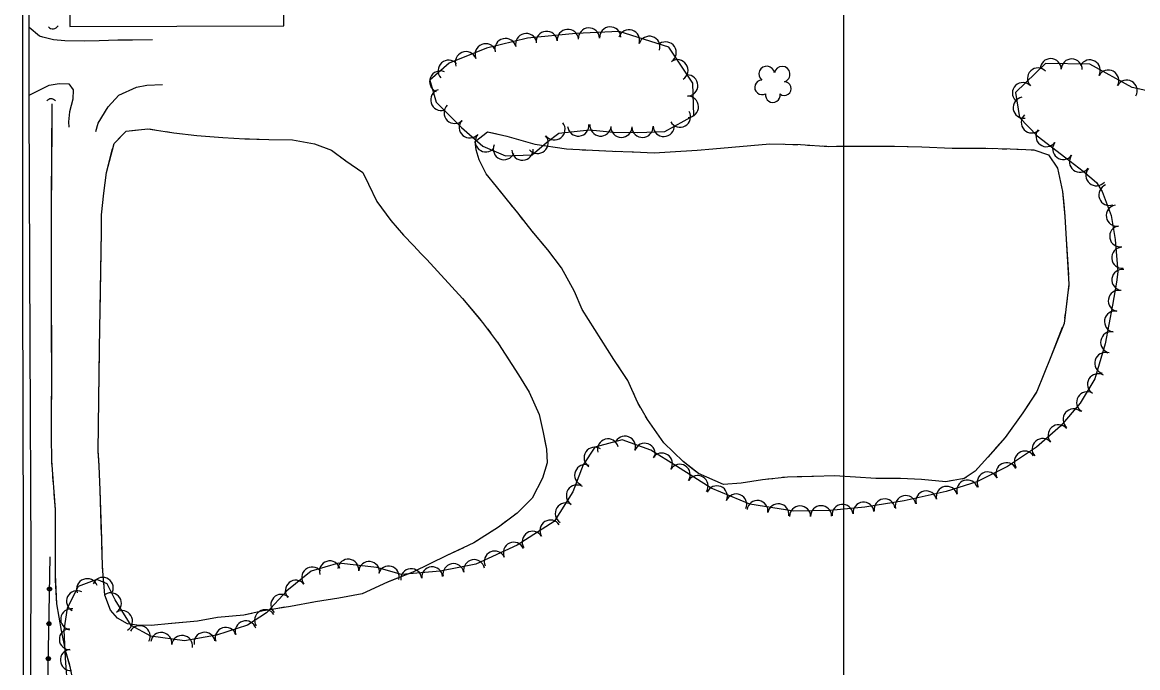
# Model space of a CAD drawing. Extents: x 353423 to 364002, y 127000 to 201942.
# Drawn here: x 362687.7 to 363111.7, y 142083.2 to 142328.5 of the extents above; entities that cross this region are included whole.
import ezdxf

# ---------------------------------------------------------------- set-up
doc = ezdxf.new("R2010")
doc.units = 0
for name, color, linetype in [('E_DTM_SlopeBottom', 7, 'Continuous'), ('E_DTM_SlopeTop', 7, 'Continuous'), ('E_FEN_Generic', 7, 'Continuous'), ('E_LAND_TreeLine', 7, 'Continuous'), ('E_MISCPROP', 7, 'Continuous'), ('E_STRUCT_WingWall', 7, 'Continuous')]:
    doc.layers.add(name, color=color, linetype=linetype)

msp = doc.modelspace()

# ---------------------------------------------------------------- linework, layer by layer
at = {"layer": 'E_DTM_SlopeBottom'}
for centre, radius, start, end in [((362699.33, 142328.35), 2.31, 222.0443, 328.2839), ((362698.65, 142297.38), 2.04, 37.0197, 143.2593)]:
    msp.add_arc(centre, radius, start, end, dxfattribs=at)
at = {"layer": 'E_DTM_SlopeTop'}
for points in [[(362691.41, 141916.78), (362690.88, 142038.12), (362691.05, 142125.61), (362690.66, 142206.38), (362690.36, 142297.48), (362690.17, 142384.43), (362690.26, 142466.32), (362690.66, 142508.6), (362690.14, 142598.27), (362689.59, 142658.81), (362689.94, 142776.87), (362690.68, 142809.35)], [(362689, 141916.45), (362688.22, 142056.25), (362688.11, 142132.64), (362687.91, 142227.74), (362687.9, 142326.39), (362687.71, 142404.73)]]:
    msp.add_lwpolyline(points, dxfattribs=at)
at = {"layer": 'E_FEN_Generic'}
for points in [[(362903.29, 142287.56), (362912.45, 142286.7), (362921.72, 142286.59), (362931.92, 142287.01), (362942.95, 142293.11), (362942.57, 142305.32), (362933.47, 142319.04), (362914.66, 142324.99), (362898.15, 142324.19), (362879.79, 142322.5), (362864.17, 142318.7), (362849.93, 142313.02), (362842.58, 142306.46), (362845, 142298.19), (362854.65, 142288.51), (362862.77, 142281.46), (362871.41, 142277.73), (362881.49, 142278.11), (362886.92, 142282.76), (362891.63, 142286.41), (362903.29, 142287.56)], [(363132.74, 142298.61), (363109.65, 142303.76), (363093.56, 142312.57), (363076.66, 142312.83), (363065.3, 142301.77), (363066.84, 142292.25), (363073.45, 142285.31), (363084.35, 142277), (363090.99, 142271.9), (363096.02, 142267.63), (363098.23, 142264.13), (363101.65, 142255), (363103.15, 142245.95), (363104.2, 142233.61), (363103.68, 142229.71), (363102.13, 142220.95), (363099.39, 142206.26), (363095.4, 142192.98), (363089.86, 142183.76), (363082.41, 142174.95), (363073.3, 142167.05), (363062.29, 142159.65), (363050.51, 142153.83), (363038.91, 142150.19), (363022.95, 142146.61), (363007.94, 142144.24), (362994.83, 142142.89), (362981.04, 142142.71), (362964.33, 142145.27), (362949.62, 142151.47), (362936.36, 142159.76), (362926.66, 142165.89), (362915.73, 142169.75), (362905.37, 142166.97), (362900.98, 142160.28), (362896.93, 142150.02), (362889.9, 142138.69), (362875.82, 142129.75), (362860.15, 142122.51), (362846.6, 142119.88), (362831.89, 142118.55), (362822.53, 142121.28), (362807.97, 142122.92), (362797.58, 142119.87), (362788.31, 142112.38), (362780.52, 142104.03), (362773.33, 142099.38), (362761.49, 142095.54), (362749.34, 142093.41), (362736.62, 142095.21), (362729.12, 142099.24), (362722.97, 142109.02), (362719.97, 142115.04), (362716.1, 142116.63), (362708.96, 142113.97), (362704.82, 142105.8), (362703.55, 142097.38), (362703.99, 142086.82), (362704.94, 142074.88)], [(363132.74, 142298.61), (363109.65, 142303.76), (363093.56, 142312.57), (363076.66, 142312.83), (363065.3, 142301.77), (363066.84, 142292.25), (363073.45, 142285.31), (363084.35, 142277), (363090.99, 142271.9), (363096.02, 142267.63), (363098.23, 142264.13), (363101.65, 142255), (363103.15, 142245.95), (363104.2, 142233.61), (363103.68, 142229.71), (363102.13, 142220.95), (363099.39, 142206.26), (363095.4, 142192.98), (363089.86, 142183.76), (363082.41, 142174.95), (363073.3, 142167.05), (363062.29, 142159.65), (363050.51, 142153.83), (363038.91, 142150.19), (363022.95, 142146.61), (363007.94, 142144.24), (362994.83, 142142.89), (362981.04, 142142.71), (362964.33, 142145.27), (362949.62, 142151.47), (362936.36, 142159.76), (362926.66, 142165.89), (362915.73, 142169.75), (362905.37, 142166.97), (362900.98, 142160.28), (362896.93, 142150.02), (362889.9, 142138.69), (362875.82, 142129.75), (362860.15, 142122.51), (362846.6, 142119.88), (362831.89, 142118.55), (362822.53, 142121.28), (362807.97, 142122.92), (362797.58, 142119.87), (362788.31, 142112.38), (362780.52, 142104.03), (362773.33, 142099.38), (362761.49, 142095.54), (362749.34, 142093.41), (362736.62, 142095.21), (362729.12, 142099.24), (362722.97, 142109.02), (362719.97, 142115.04), (362716.1, 142116.63), (362708.96, 142113.97), (362704.82, 142105.8), (362703.55, 142097.38), (362703.99, 142086.82), (362704.94, 142074.88)]]:
    msp.add_lwpolyline(points, dxfattribs=at)
for centre, radius, start, end in [((362895.1, 142321.78), 4.05, 5.2879, 185.2726), ((362903.1, 142322.31), 4.05, 2.7608, 182.7455), ((362911.2, 142322.7), 4.05, 2.7608, 182.7455), ((362918.35, 142321.6), 4.05, 342.4646, 162.4493), ((362871.4, 142318.28), 4.05, 13.66, 193.6446), ((362879.28, 142320.19), 4.05, 13.66, 193.6446), ((362887.03, 142321.03), 4.05, 5.2879, 185.2726), ((362926.08, 142319.15), 4.05, 342.4646, 162.4493), ((362856.33, 142313.29), 4.05, 21.764, 201.7486), ((362863.86, 142316.3), 4.05, 21.764, 201.7486), ((362932.27, 142317.01), 4.05, 303.5539, 123.5386), ((362849.8, 142310.06), 4.05, 41.7604, 221.7451), ((362936.75, 142310.25), 4.05, 303.5539, 123.5386), ((363078.64, 142310.71), 4, 359.133, 179.1177), ((363086.64, 142310.58), 4, 359.133, 179.1177), ((363093.53, 142310.21), 4, 331.2883, 151.273), ((362846.6, 142305.94), 4.05, 66.5386, 246.5233), ((362940.47, 142304.47), 4.05, 271.7807, 91.7654), ((362970.72, 142308.82), 2.97, 8.9211, 230.155), ((362976.58, 142308.76), 2.97, 286.5719, 169.5452), ((363073.83, 142307.15), 4, 44.2258, 224.2105), ((363100.54, 142306.36), 4, 331.2883, 151.273), ((362968.91, 142303.77), 2.78, 91.892, 299.665), ((362977.39, 142303.3), 2.61, 231.2771, 89.2097), ((363068.1, 142301.57), 4, 44.2258, 224.2105), ((363107.56, 142302.52), 4, 331.2883, 151.273), ((362846.99, 142298.97), 4.05, 106.3506, 286.3353), ((362940.72, 142296.37), 4.05, 271.7807, 91.7654), ((362973.01, 142300.8), 2.78, 168.569, 9.58), ((363068.35, 142296.05), 4, 99.2044, 279.1891), ((362852.1, 142294.08), 4.05, 134.8951, 314.8797), ((362937.73, 142292.65), 4.05, 208.9448, 28.9295), ((363071.45, 142290.44), 4, 133.62, 313.6046), ((362857.83, 142288.56), 4.05, 139.0785, 319.0632), ((362889.98, 142287.81), 4.05, 217.7182, 37.7028), ((362899.05, 142289.28), 4.05, 185.674, 5.6587), ((362907.53, 142289.3), 4.05, 174.6202, 354.6049), ((362915.44, 142288.79), 4.05, 179.3093, 359.294), ((362923.44, 142288.78), 4.05, 182.3873, 2.372), ((362931.54, 142289.12), 4.05, 182.3873, 2.372), ((363077.03, 142285.21), 4, 142.6907, 322.6754), ((362863.95, 142283.25), 4.05, 139.0785, 319.0632), ((362883.57, 142282.69), 4.05, 220.5559, 40.5406), ((362870.8, 142280.31), 4.05, 156.6581, 336.6427), ((362877.86, 142280.1), 4.05, 182.1742, 2.1589), ((363083.39, 142280.36), 4, 142.6907, 322.6754), ((363089.75, 142275.5), 4, 142.4904, 322.4751), ((363096.02, 142270.37), 4, 139.61, 319.5947), ((363100.92, 142262.91), 4, 110.5066, 290.4913), ((363103.77, 142255.01), 4, 99.4269, 279.4115), ((363105.08, 142247.11), 4, 99.4269, 279.4115), ((363105.84, 142238.99), 4, 94.8828, 274.8675), ((363105.91, 142230.58), 4, 82.4438, 262.4285), ((363104.55, 142222.6), 4, 79.9799, 259.9646), ((363103.1, 142214.72), 4, 79.4389, 259.4235), ((363101.63, 142206.85), 4, 79.4389, 259.4235), ((363099.38, 142198.95), 4, 73.2886, 253.2733), ((363096.61, 142190.92), 4, 59.0028, 238.9875), ((363092.49, 142184.07), 4, 59.0028, 238.9875), ((363087.34, 142177.53), 4, 49.7792, 229.7639), ((363081.63, 142171.5), 4, 40.9407, 220.9254), ((362910.36, 142166.14), 4, 15.024, 195.0087), ((362916.8, 142167.15), 4, 340.5391, 160.5238), ((362924.35, 142164.48), 4, 340.5391, 160.5238), ((363075.59, 142166.26), 4, 40.9407, 220.9254), ((362905.26, 142162.98), 4, 56.7229, 236.7075), ((362930.85, 142160.76), 4, 327.7229, 147.7076), ((363068.84, 142161.53), 4, 33.9002, 213.8849), ((362901.68, 142156.36), 4, 68.5014, 248.4861), ((362937.63, 142156.49), 4, 327.993, 147.9776), ((363061.85, 142157.1), 4, 26.3056, 206.2903), ((362944.42, 142152.25), 4, 327.993, 147.9776), ((363054.68, 142153.56), 4, 26.3056, 206.2903), ((362898.52, 142148.61), 4, 58.1708, 238.1555), ((362951.73, 142148.3), 4, 337.1573, 157.142), ((363039.15, 142148.1), 4, 12.6401, 192.6248), ((363046.96, 142150.52), 4, 17.4329, 197.4175), ((362959.1, 142145.2), 4, 337.1573, 157.142), ((363015.51, 142143.32), 4, 8.9883, 188.973), ((363023.54, 142144.6), 4, 12.6401, 192.6248), ((363031.35, 142146.35), 4, 12.6401, 192.6248), ((362894.3, 142141.81), 4, 58.1708, 238.1555), ((362967.18, 142142.71), 4, 351.2996, 171.2843), ((362975.09, 142141.5), 4, 351.2996, 171.2843), ((362983.37, 142140.64), 4, 0.7516, 180.7362), ((362991.37, 142140.75), 4, 0.7516, 180.7362), ((362999.53, 142141.27), 4, 5.9022, 185.8868), ((363007.49, 142142.09), 4, 5.9022, 185.8868), ((362888.47, 142135.3), 4, 32.4348, 212.4195), ((362881.72, 142131.01), 4, 32.4348, 212.4195), ((362874.57, 142126.86), 4, 24.7826, 204.7672), ((362867.3, 142123.51), 4, 24.7826, 204.7672), ((362804.62, 142119.75), 4, 16.3614, 196.3461), ((362811.6, 142120.4), 4, 353.578, 173.5627), ((362819.55, 142119.51), 4, 353.578, 173.5627), ((362851.63, 142118.72), 4, 11.0074, 190.992), ((362859.48, 142120.25), 4, 11.0074, 190.992), ((362797.9, 142117.43), 4, 38.9604, 218.9451), ((362826.97, 142117.8), 4, 343.7799, 163.7646), ((362835.55, 142116.78), 4, 5.1624, 185.1471), ((362843.52, 142117.5), 4, 5.1624, 185.1471), ((362712.36, 142113), 4, 20.4344, 200.4191), ((362718.29, 142113.47), 4, 337.6774, 157.6621), ((362791.68, 142112.41), 4, 38.9604, 218.9451), ((362708.5, 142108.43), 4, 63.1542, 243.1389), ((362721.36, 142107.64), 4, 302.1949, 122.1795), ((362786.18, 142107.03), 4, 46.9559, 226.9406), ((362706.29, 142101.54), 4, 81.3878, 261.3725), ((362780.02, 142101.22), 4, 32.8924, 212.8771), ((362725.62, 142100.87), 4, 302.1949, 122.1795), ((362772.66, 142096.96), 4, 17.9852, 197.9699), ((362705.78, 142093.99), 4, 92.3925, 272.3772), ((362732.32, 142095.14), 4, 331.7347, 151.7194), ((362740.53, 142092.54), 4, 351.9696, 171.9543), ((362756.99, 142092.63), 4, 9.9616, 189.9463), ((362765.05, 142094.5), 4, 17.9852, 197.9699), ((362748.45, 142091.42), 4, 351.9696, 171.9543), ((362706.15, 142086.08), 4, 94.5961, 274.5808)]:
    msp.add_arc(centre, radius, start, end, dxfattribs=at)
at = {"layer": 'E_LAND_TreeLine'}
msp.add_line((363000, 141500), (363000, 144000), dxfattribs=at)
at = {"layer": 'E_MISCPROP'}
for points in [[(362705.65, 142398.72), (362705.76, 142326.95), (362787.19, 142327.17), (362787.09, 142385.79)], [(362737.23, 142321.8), (362729.66, 142321.66), (362723.96, 142321.65), (362716.88, 142321.43), (362711.27, 142321.38), (362703.85, 142321.42), (362699.52, 142321.77), (362695.5, 142322.82), (362694.24, 142323.2), (362690.3, 142326.46)], [(362690.36, 142300.86), (362697.95, 142304.66), (362701.77, 142305.19), (362705.39, 142305.1), (362707.05, 142302.86), (362706.88, 142299.26), (362705.7, 142294.45), (362705.27, 142290.63), (362705.34, 142288.68)], [(362715.67, 142286.97), (362716.56, 142290.12), (362720.34, 142296.4), (362724.45, 142300.79), (362731.11, 142303.9), (362735.02, 142304.63), (362740.99, 142304.89)], [(362697.87, 141913.64), (362696.75, 142004.69), (362696.8, 142040.48), (362698.27, 142125.35)], [(362697.87, 141913.64), (362696.75, 142004.69), (362696.8, 142040.48), (362698.27, 142125.35)]]:
    msp.add_lwpolyline(points, dxfattribs=at)
for centre, radius in [((362698.05, 142113.09), 0.77), ((362698.05, 142113.09), 0.388), ((362697.83, 142099.86), 0.77), ((362697.83, 142099.86), 0.388), ((362697.6, 142086.63), 0.77), ((362697.6, 142086.63), 0.388)]:
    msp.add_circle(centre, radius, dxfattribs=at)
at = {"layer": 'E_STRUCT_WingWall'}
for points in [[(362698.95, 142297.48), (362698.74, 142261.02), (362698.66, 142228.1), (362698.75, 142198.87), (362698.68, 142171.12), (362698.76, 142161.79), (362700.14, 142143.28), (362700.15, 142118.46), (362700.74, 142107.44), (362702.5, 142097.3), (362704.04, 142089.88), (362705.81, 142083.61), (362707.22, 142076.62), (362708.78, 142071.89), (362710.41, 142067.7), (362710.98, 142066.6), (362712.94, 142061.07), (362713.9, 142056.03), (362714.32, 142051.37), (362714.91, 142047.42), (362715.33, 142042.49), (362701.19, 142042.49)], [(362698.95, 142297.48), (362698.76, 142264.67)], [(362717.78, 142248.93), (362717.87, 142255.26), (362718.64, 142263.56), (362719.71, 142271.35), (362722.59, 142282.44), (362727.18, 142287.17), (362735.4, 142288.06), (362745.27, 142286.5), (362754.04, 142285.43), (362763.91, 142284.68), (362772.25, 142284.2), (362781.43, 142283.97), (362790.43, 142283.88), (362798.79, 142282.31), (362805.27, 142279.94), (362810.66, 142275.89), (362817.21, 142271.35), (362819.25, 142266.98), (362822.46, 142260.43), (362827.76, 142253.21), (362832.68, 142247.56), (362836.44, 142243.66), (362839.39, 142240.5), (362841.49, 142238.34)], [(362729.38, 142287.41), (362731.56, 142287.64)], [(362735.92, 142287.98), (362738.09, 142287.63)], [(362724.14, 142284.03), (362725.66, 142285.61)], [(362742.42, 142286.95), (362745.27, 142286.5), (362754.04, 142285.43), (362763.91, 142284.68), (362772.25, 142284.2), (362774.1, 142284.15)], [(362774.1, 142284.15), (362781.43, 142283.97), (362790.43, 142283.88), (362798.79, 142282.31), (362805.27, 142279.94), (362805.33, 142279.9)], [(362900.53, 142219.33), (362897.61, 142226.2), (362892.7, 142235.14), (362887.47, 142242), (362881.47, 142249.09), (362876.08, 142256.06), (362872.15, 142260.84), (362867.95, 142266.1), (362864.01, 142270.9), (362861.43, 142276.17), (362860.25, 142280.02), (362859.87, 142283.14), (362864.58, 142286.91), (362871.89, 142285.22), (362882.53, 142282.13), (362894.53, 142280.36), (362901.92, 142279.98), (362912.09, 142279.5), (362920.05, 142279.29), (362927.97, 142278.87), (362934.01, 142279.23), (362944.29, 142279.83), (362950.17, 142280.36)], [(362870.09, 142263.42), (362867.95, 142266.1), (362864.01, 142270.9), (362861.43, 142276.17), (362860.25, 142280.02), (362859.87, 142283.14), (362864.58, 142286.91), (362866.46, 142286.48)], [(362866.46, 142286.48), (362871.89, 142285.22), (362882.53, 142282.13), (362894.53, 142280.36), (362896.38, 142280.27)], [(362717.78, 142248.93), (362717.87, 142255.26), (362718.64, 142263.56), (362719.71, 142271.35), (362722.05, 142280.34)], [(362950.17, 142280.36), (362971.85, 142282.25), (362983.57, 142282), (362994.37, 142281.32), (363007.85, 142281.47), (363019.28, 142281.43), (363029.65, 142281.15), (363041.23, 142280.64), (363054.03, 142280.61), (363063.21, 142280.34), (363072.21, 142280.01), (363077.77, 142278.07), (363081.2, 142273), (363083.17, 142264.22), (363083.99, 142254.67), (363084.53, 142246.08), (363085.6, 142228.91), (363083.71, 142214.06), (363078.69, 142201.27), (363073.39, 142188.16), (363068.11, 142180.02), (363061.31, 142170.69), (363054.8, 142163.17), (363049.89, 142157.85), (363045.75, 142155.02), (363038.79, 142153.85), (363029.55, 142154.69), (363021.58, 142155.05), (363012.16, 142155.08), (363004.42, 142155.64), (362996.45, 142156.14), (362988.42, 142155.9), (362978.59, 142155.61), (362969.05, 142154.58), (362961.04, 142153.3), (362954.3, 142152.86), (362944.7, 142157), (362938.94, 142161.59), (362931.53, 142168.62), (362925.37, 142177.48), (362921.57, 142184.12), (362917.94, 142192.31), (362912.55, 142200.35), (362900.53, 142219.33)], [(362900.6, 142280.05), (362901.92, 142279.98), (362902.71, 142279.94)], [(362906.93, 142279.74), (362909.04, 142279.64)], [(362913.26, 142279.47), (362915.37, 142279.42)], [(362919.6, 142279.3), (362920.05, 142279.29), (362927.97, 142278.87), (362934.01, 142279.23), (362944.29, 142279.83), (362950.17, 142280.36)], [(362950.17, 142280.36), (362971.85, 142282.25), (362976.92, 142282.14)], [(362980.63, 142282.06), (362982.48, 142282.02)], [(362986.17, 142281.83), (362988.02, 142281.72)], [(362991.72, 142281.49), (362993.56, 142281.37)], [(362997.27, 142281.35), (363007.85, 142281.47), (363019.28, 142281.43), (363024.1, 142281.3)], [(363024.1, 142281.3), (363029.65, 142281.15), (363041.23, 142280.64), (363050.93, 142280.62)], [(363054.64, 142280.59), (363056.48, 142280.54)], [(363060.19, 142280.43), (363062.04, 142280.38)], [(363065.74, 142280.25), (363067.59, 142280.18)], [(363071.29, 142280.04), (363072.21, 142280.01), (363077.77, 142278.07), (363081.2, 142273), (363083.17, 142264.22), (363083.59, 142259.33)], [(362808.84, 142277.26), (362810.6, 142275.95)], [(362814.2, 142273.44), (362816, 142272.18)], [(362818.44, 142268.7), (362819.25, 142266.98), (362819.38, 142266.72)], [(362821.31, 142262.78), (362822.46, 142260.43), (362827.76, 142253.21), (362832.68, 142247.56), (362836.44, 142243.66), (362839.39, 142240.5), (362841.49, 142238.34)], [(362698.74, 142260.14), (362698.74, 142257.88)], [(362874.08, 142258.49), (362872.74, 142260.12)], [(363083.59, 142259.33), (363083.99, 142254.67), (363084.53, 142246.08), (363085.38, 142232.55)], [(362698.73, 142253.35), (362698.72, 142251.09)], [(362878.03, 142253.54), (362876.74, 142255.21)], [(362881.93, 142248.54), (362881.47, 142249.09), (362880.61, 142250.2)], [(362698.71, 142246.56), (362698.7, 142244.3)], [(362841.49, 142238.34), (362855.09, 142223.45), (362862.68, 142214.44), (362868.79, 142206.24), (362876.33, 142194.5), (362880.4, 142187.89), (362884.15, 142179.42), (362885.75, 142172.59), (362886.94, 142166.28), (362887.21, 142161), (362885.47, 142155.19), (362881.51, 142147.59), (362875.83, 142141.9), (362868.67, 142136.6), (362859.32, 142130.63), (362849.15, 142125.78), (362836.19, 142119.46), (362826.48, 142115.66), (362816.85, 142111.27), (362808.05, 142109.59), (362799.16, 142108.19), (362789.6, 142106.45), (362779.28, 142104.76), (362771.89, 142103.07), (362761.88, 142102.19), (362754.29, 142100.89), (362744.38, 142099.94), (362736.63, 142099.2), (362731.2, 142099.29), (362727.66, 142099.86), (362723.86, 142102.03), (362721.21, 142105.03), (362719.09, 142110.76), (362718.22, 142121.5), (362717.9, 142131.99), (362717.35, 142150.67), (362716.91, 142159.88), (362716.54, 142165.46), (362717.06, 142204.5), (362717.78, 142248.93)], [(362717.28, 142218.18), (362717.78, 142248.93)], [(362900.53, 142219.33), (362897.61, 142226.2), (362892.7, 142235.14), (362887.47, 142242), (362884.66, 142245.32)], [(362698.69, 142239.77), (362698.66, 142228.1), (362698.73, 142206.96)], [(362841.49, 142238.34), (362855.09, 142223.45), (362861.92, 142215.35)], [(363085.6, 142228.85), (363085.36, 142227.02)], [(363084.89, 142223.35), (363084.66, 142221.51)], [(362914.99, 142196.72), (362912.55, 142200.35), (362900.53, 142219.33)], [(363084.19, 142217.84), (363083.96, 142216)], [(362717.18, 142211.82), (362717.21, 142213.94)], [(362864.51, 142211.99), (362865.77, 142210.29)], [(363083.07, 142212.43), (363078.69, 142201.27), (363073.39, 142188.16), (363073.01, 142187.57)], [(362698.73, 142206.96), (362698.75, 142198.87), (362698.69, 142174.14)], [(362717.07, 142205.46), (362717.11, 142207.58)], [(362868.31, 142206.89), (362868.79, 142206.24), (362869.5, 142205.14)], [(362716.99, 142199.09), (362717.01, 142201.21)], [(362871.79, 142201.57), (362872.94, 142199.79)], [(362716.63, 142164.1), (362716.54, 142165.46), (362716.93, 142194.85)], [(362875.23, 142196.21), (362876.33, 142194.5), (362880.4, 142187.89), (362884.15, 142179.42), (362885.75, 142172.59), (362886.62, 142168)], [(362918.04, 142192.09), (362917.94, 142192.31), (362917.05, 142193.64)], [(362920.29, 142187.01), (362919.54, 142188.7)], [(363073.01, 142187.57), (363068.11, 142180.02), (363061.31, 142170.69), (363057.19, 142165.92)], [(362922.76, 142182.04), (362921.84, 142183.65)], [(362942.29, 142158.92), (362938.94, 142161.59), (362931.53, 142168.62), (362925.37, 142177.48), (362924.6, 142178.83)], [(362698.69, 142169.61), (362698.71, 142167.35)], [(362886.62, 142168), (362886.94, 142166.28), (362887.21, 142161), (362885.47, 142155.19), (362881.51, 142147.59), (362875.83, 142141.9), (362874.99, 142141.27)], [(362698.75, 142162.83), (362698.76, 142161.79), (362698.85, 142160.57)], [(362717.86, 142133.37), (362717.35, 142150.67), (362716.91, 142159.88), (362716.63, 142164.1)], [(363054.76, 142163.13), (363053.51, 142161.77)], [(362699.19, 142156.05), (362699.35, 142153.8)], [(362967.5, 142154.34), (362961.04, 142153.3), (362954.3, 142152.86), (362944.7, 142157), (362942.29, 142158.92)], [(362984.09, 142155.77), (362982.24, 142155.72)], [(363014.59, 142155.08), (363012.16, 142155.08), (363004.42, 142155.64), (362996.45, 142156.14), (362988.42, 142155.9), (362987.79, 142155.89)], [(363050.99, 142159.05), (363049.89, 142157.85), (363049.71, 142157.72)], [(362973.02, 142155.01), (362971.17, 142154.81)], [(362978.54, 142155.61), (362976.7, 142155.41)], [(363041.35, 142154.28), (363038.79, 142153.85), (363029.55, 142154.69), (363021.58, 142155.05), (363014.59, 142155.08)], [(363046.65, 142155.63), (363045.75, 142155.02), (363045, 142154.89)], [(362699.69, 142149.28), (362700.14, 142143.28), (362700.15, 142118.46), (362700.25, 142116.49)], [(362866.35, 142135.12), (362864.57, 142133.98)], [(362871.58, 142138.75), (362869.87, 142137.49)], [(362860.99, 142131.7), (362859.32, 142130.63), (362859.2, 142130.58)], [(362718.05, 142127.01), (362717.99, 142129.13)], [(362855.37, 142128.75), (362849.15, 142125.78), (362836.19, 142119.46), (362827.39, 142116.02)], [(362718.29, 142120.66), (362718.22, 142121.5), (362718.18, 142122.77)], [(362700.25, 142116.49), (362700.74, 142107.44), (362702.5, 142097.3), (362704.04, 142089.88), (362705.63, 142084.24)], [(362718.8, 142114.31), (362718.63, 142116.43)], [(362827.39, 142116.02), (362826.48, 142115.66), (362816.85, 142111.27), (362808.05, 142109.59), (362799.16, 142108.19), (362797.95, 142107.97)], [(362744.52, 142099.95), (362744.38, 142099.94), (362736.63, 142099.2), (362731.2, 142099.29), (362727.66, 142099.86), (362723.86, 142102.03), (362721.21, 142105.03), (362719.32, 142110.13)], [(362781.23, 142105.08), (362779.28, 142104.76), (362779.14, 142104.73)], [(362787.51, 142106.11), (362785.41, 142105.77)], [(362793.77, 142107.21), (362791.69, 142106.83)], [(362775, 142103.78), (362771.89, 142103.07), (362761.88, 142102.19), (362754.29, 142100.89), (362744.52, 142099.95)]]:
    msp.add_lwpolyline(points, dxfattribs=at)

doc.saveas('drawing.dxf')
